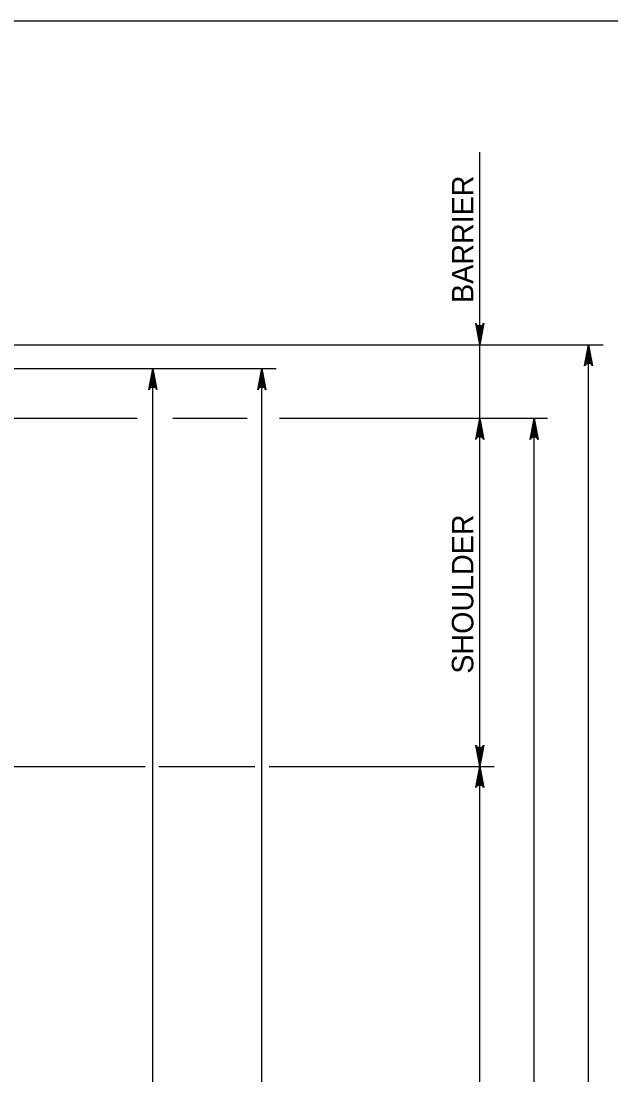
# Model space of a CAD drawing. Extents: x 636530 to 644067, y 294168 to 299122.
# Drawn here: x 641084.6 to 641167.2, y 295787.9 to 295935.5 of the extents above; entities that cross this region are included whole.
import ezdxf

# ---------------------------------------------------------------- set-up
doc = ezdxf.new("R2010")
doc.units = 0
doc.layers.add('1', color=7, linetype='Continuous')

msp = doc.modelspace()

# ---------------------------------------------------------------- linework, layer by layer
at = {"layer": '1'}
for p, q in [((641514.78, 295935.48), (640728.78, 295935.48)), ((641148.82, 295831.11), (641148.82, 295917.13)), ((641034.24, 295890.16), (641166.1, 295890.16)), ((641164.06, 295625.75), (641164.06, 295890.16)), ((640987.5, 295886.84), (641120.36, 295886.84)), ((641103.1, 295633.32), (641103.1, 295886.84)), ((641118.34, 295633.32), (641118.34, 295886.84)), ((640962.62, 295879.88), (641100.89, 295879.88)), ((641105.87, 295879.88), (641116.28, 295879.88)), ((641120.8, 295879.88), (641158.31, 295879.88)), ((641156.44, 295636.04), (641156.44, 295879.88)), ((640991.63, 295831.11), (641102.02, 295831.11)), ((641103.91, 295831.11), (641117.33, 295831.11)), ((641119.35, 295831.11), (641150.86, 295831.11)), ((641148.82, 295684.8), (641148.82, 295831.11))]:
    msp.add_line(p, q, dxfattribs=at)
for points in [[(641148.82, 295890.16), (641148.26, 295893.15), (641148.34, 295893.03), (641148.42, 295892.92), (641148.52, 295892.86), (641148.62, 295892.8), (641148.72, 295892.78), (641148.82, 295892.76), (641148.92, 295892.78), (641149.02, 295892.8), (641149.12, 295892.86), (641149.22, 295892.92), (641149.3, 295893.03), (641149.38, 295893.15), (641148.82, 295890.16), (641149.3, 295893.03), (641149.22, 295892.92), (641148.82, 295890.16), (641149.12, 295892.86), (641149.02, 295892.8), (641148.82, 295890.16), (641148.92, 295892.78), (641148.82, 295892.76), (641148.82, 295890.16), (641148.72, 295892.78), (641148.62, 295892.8), (641148.82, 295890.16), (641148.52, 295892.86), (641148.42, 295892.92), (641148.82, 295890.16), (641148.34, 295893.03)], [(641164.06, 295890.16), (641164.62, 295887.18), (641164.54, 295887.3), (641164.46, 295887.41), (641164.36, 295887.47), (641164.26, 295887.53), (641164.16, 295887.55), (641164.06, 295887.56), (641163.96, 295887.55), (641163.86, 295887.53), (641163.76, 295887.47), (641163.66, 295887.41), (641163.58, 295887.3), (641163.5, 295887.18), (641164.06, 295890.16), (641163.58, 295887.3), (641163.66, 295887.41), (641164.06, 295890.16), (641163.76, 295887.47), (641163.86, 295887.53), (641164.06, 295890.16), (641163.96, 295887.55), (641164.06, 295887.56), (641164.06, 295890.16), (641164.16, 295887.55), (641164.26, 295887.53), (641164.06, 295890.16), (641164.36, 295887.47), (641164.46, 295887.41), (641164.06, 295890.16), (641164.54, 295887.3)], [(641103.1, 295886.84), (641103.66, 295883.85), (641103.58, 295883.97), (641103.5, 295884.08), (641103.4, 295884.14), (641103.3, 295884.2), (641103.2, 295884.22), (641103.1, 295884.24), (641103, 295884.22), (641102.9, 295884.2), (641102.8, 295884.14), (641102.7, 295884.08), (641102.62, 295883.97), (641102.54, 295883.85), (641103.1, 295886.84), (641102.62, 295883.97), (641102.7, 295884.08), (641103.1, 295886.84), (641102.8, 295884.14), (641102.9, 295884.2), (641103.1, 295886.84), (641103, 295884.22), (641103.1, 295884.24), (641103.1, 295886.84), (641103.2, 295884.22), (641103.3, 295884.2), (641103.1, 295886.84), (641103.4, 295884.14), (641103.5, 295884.08), (641103.1, 295886.84), (641103.58, 295883.97)], [(641118.34, 295886.84), (641118.9, 295883.85), (641118.82, 295883.97), (641118.74, 295884.08), (641118.64, 295884.14), (641118.54, 295884.2), (641118.44, 295884.22), (641118.34, 295884.24), (641118.24, 295884.22), (641118.14, 295884.2), (641118.04, 295884.14), (641117.94, 295884.08), (641117.86, 295883.97), (641117.78, 295883.85), (641118.34, 295886.84), (641117.86, 295883.97), (641117.94, 295884.08), (641118.34, 295886.84), (641118.04, 295884.14), (641118.14, 295884.2), (641118.34, 295886.84), (641118.24, 295884.22), (641118.34, 295884.24), (641118.34, 295886.84), (641118.44, 295884.22), (641118.54, 295884.2), (641118.34, 295886.84), (641118.64, 295884.14), (641118.74, 295884.08), (641118.34, 295886.84), (641118.82, 295883.97)], [(641148.82, 295879.88), (641149.38, 295876.89), (641149.3, 295877.01), (641149.22, 295877.12), (641149.12, 295877.18), (641149.02, 295877.24), (641148.92, 295877.26), (641148.82, 295877.28), (641148.72, 295877.26), (641148.62, 295877.24), (641148.52, 295877.18), (641148.42, 295877.12), (641148.34, 295877.01), (641148.26, 295876.89), (641148.82, 295879.88), (641148.34, 295877.01), (641148.42, 295877.12), (641148.82, 295879.88), (641148.52, 295877.18), (641148.62, 295877.24), (641148.82, 295879.88), (641148.72, 295877.26), (641148.82, 295877.28), (641148.82, 295879.88), (641148.92, 295877.26), (641149.02, 295877.24), (641148.82, 295879.88), (641149.12, 295877.18), (641149.22, 295877.12), (641148.82, 295879.88), (641149.3, 295877.01)], [(641156.44, 295879.88), (641157, 295876.89), (641156.92, 295877.01), (641156.84, 295877.12), (641156.74, 295877.18), (641156.64, 295877.24), (641156.54, 295877.26), (641156.44, 295877.28), (641156.34, 295877.26), (641156.24, 295877.24), (641156.14, 295877.18), (641156.04, 295877.12), (641155.96, 295877.01), (641155.88, 295876.89), (641156.44, 295879.88), (641155.96, 295877.01), (641156.04, 295877.12), (641156.44, 295879.88), (641156.14, 295877.18), (641156.24, 295877.24), (641156.44, 295879.88), (641156.34, 295877.26), (641156.44, 295877.28), (641156.44, 295879.88), (641156.54, 295877.26), (641156.64, 295877.24), (641156.44, 295879.88), (641156.74, 295877.18), (641156.84, 295877.12), (641156.44, 295879.88), (641156.92, 295877.01)], [(641148.82, 295831.11), (641148.26, 295834.09), (641148.34, 295833.98), (641148.42, 295833.86), (641148.52, 295833.8), (641148.62, 295833.74), (641148.72, 295833.72), (641148.82, 295833.71), (641148.92, 295833.72), (641149.02, 295833.74), (641149.12, 295833.8), (641149.22, 295833.86), (641149.3, 295833.98), (641149.38, 295834.09), (641148.82, 295831.11), (641149.3, 295833.98), (641149.22, 295833.86), (641148.82, 295831.11), (641149.12, 295833.8), (641149.02, 295833.74), (641148.82, 295831.11), (641148.92, 295833.72), (641148.82, 295833.71), (641148.82, 295831.11), (641148.72, 295833.72), (641148.62, 295833.74), (641148.82, 295831.11), (641148.52, 295833.8), (641148.42, 295833.86), (641148.82, 295831.11), (641148.34, 295833.98)], [(641148.82, 295831.11), (641149.38, 295828.13), (641149.3, 295828.24), (641149.22, 295828.36), (641149.12, 295828.41), (641149.02, 295828.47), (641148.92, 295828.49), (641148.82, 295828.51), (641148.72, 295828.49), (641148.62, 295828.47), (641148.52, 295828.41), (641148.42, 295828.36), (641148.34, 295828.24), (641148.26, 295828.13), (641148.82, 295831.11), (641148.34, 295828.24), (641148.42, 295828.36), (641148.82, 295831.11), (641148.52, 295828.41), (641148.62, 295828.47), (641148.82, 295831.11), (641148.72, 295828.49), (641148.82, 295828.51), (641148.82, 295831.11), (641148.92, 295828.49), (641149.02, 295828.47), (641148.82, 295831.11), (641149.12, 295828.41), (641149.22, 295828.36), (641148.82, 295831.11), (641149.3, 295828.24)]]:
    msp.add_lwpolyline(points, dxfattribs=at)

# ---------------------------------------------------------------- texts
for s, p in [('BARRIER', (641147.93, 295896.01)), ('SHOULDER', (641147.93, 295844.09))]:
    msp.add_text(s, height=3, rotation=90, dxfattribs=at).set_placement(p)

doc.saveas('drawing.dxf')
